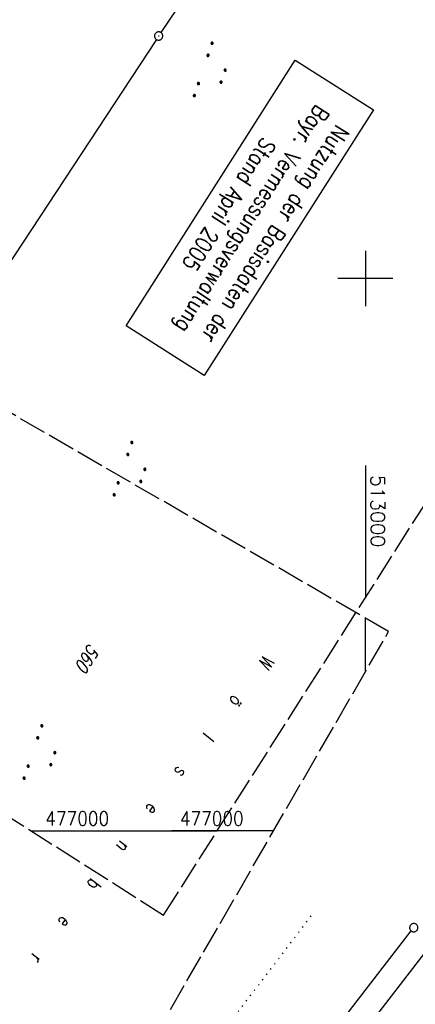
# Model space of a CAD drawing. Extents: x 510526 to 513920, y 467229 to 478797.
# Tile 432 of 467: x 512937 to 513009, y 476969 to 477147. Entities that reach past the tile are written whole.
import ezdxf

# ---------------------------------------------------------------- set-up
doc = ezdxf.new("R2010")
doc.units = 0
doc.header["$LTSCALE"] = 10
doc.header["$MEASUREMENT"] = 0
for name, pattern in [('LT00', [0]), ('LT14', [0.6, 0.5, -0.1]), ('PUNKTX2_STR', [0.6, 0.1, -0.5])]:
    doc.linetypes.add(name, pattern=pattern)
doc.layers.get('0').update_dxf_attribs({"linetype": 'LT00'})
doc.layers.add('-BLATT_87-RAND', color=7, linetype='LT14', plot=False)
doc.layers.add('-BLATT_88-RAND', color=7, linetype='LT14', plot=False)
for name, color, linetype in [('DFK_AB_L', 21, 'LT00'), ('DFK_AB_P', 7, 'LT00'), ('DFK_BES-NAME', 255, 'LT00'), ('DFK_FLUR_NR', 250, 'LT00'), ('DFK_GZPKT', 250, 'LT00'), ('DFK_KATASTER', 250, 'LT00'), ('DFK_NUTZUNG', 250, 'LT00'), ('DFK_NUTZUNGSGRENZE', 70, 'PUNKTX2_STR'), ('DFK_STAND', 22, 'LT00'), ('V87_RASTER', 250, 'LT00'), ('V88_RASTER', 250, 'LT00')]:
    doc.layers.add(name, color=color, linetype=linetype)
doc.styles.get("Standard").update_dxf_attribs({"font": 'romans.shx'})
doc.styles.add('Versorgungsltg', font='ARIAL.TTF', dxfattribs={"width": 0.8, "height": 2})

# ---------------------------------------------------------------- blocks, each defined once
blk = doc.blocks.new('SYMB7010')
at = {"color": 0, "linetype": 'ByBlock'}
for points in [[(-0.031408, 0.499213), (-0.093728, 0.49134), (-0.15457, 0.475719), (-0.212975, 0.452595), (-0.268021, 0.422333), (-0.31884, 0.385411), (-0.36463, 0.342411), (-0.40467, 0.29401), (-0.438329, 0.240973), (-0.465074, 0.184136), (-0.484486, 0.124395), (-0.496256, 0.062692), (-0.5002, 0)], [(-0.5002, 0), (-0.496256, -0.062692), (-0.484486, -0.124395), (-0.465075, -0.184136), (-0.438329, -0.240973), (-0.404671, -0.29401), (-0.36463, -0.342411), (-0.31884, -0.385411), (-0.268021, -0.422333), (-0.212975, -0.452595), (-0.154571, -0.475719), (-0.093728, -0.49134), (-0.031408, -0.499213), (0.031408, -0.499213)], [(0.5002, 0), (0.496256, 0.062692), (0.484485, 0.124395), (0.465074, 0.184136), (0.438329, 0.240973), (0.40467, 0.29401), (0.36463, 0.342411), (0.31884, 0.385411), (0.268021, 0.422333), (0.212975, 0.452595), (0.15457, 0.475719), (0.093728, 0.49134), (0.031408, 0.499213), (-0.031408, 0.499213)], [(0.031408, -0.499213), (0.093728, -0.491341), (0.15457, -0.475719), (0.212975, -0.452595), (0.268021, -0.422333), (0.31884, -0.385411), (0.36463, -0.342411), (0.404671, -0.294011), (0.438329, -0.240974), (0.465075, -0.184136), (0.484486, -0.124395), (0.496256, -0.062692), (0.500201, 0)]]:
    blk.add_lwpolyline(points, dxfattribs=at)
blk = doc.blocks.new('SYMB0003')
at = {"color": 0, "linetype": 'ByBlock'}
for p, q in [((-0.015712, 0), (0.010166, 0.012015)), ((0, -0.021257), (-0.015712, 0)), ((0.010166, 0.012015), (0, -0.021257))]:
    blk.add_line(p, q, dxfattribs=at)
for points in [[(-0.031395, 0.499013), (-0.093691, 0.491144), (-0.154509, 0.475528), (-0.21289, 0.452414), (-0.267913, 0.422164), (-0.318712, 0.385257), (-0.364484, 0.342274), (-0.404509, 0.293893), (-0.438154, 0.240877), (-0.464888, 0.184062), (-0.484292, 0.124345), (-0.496058, 0.062667), (-0.5, 0)], [(-0.5, 0), (-0.496058, -0.062667), (-0.484292, -0.124345), (-0.464888, -0.184062), (-0.438154, -0.240877), (-0.404509, -0.293893), (-0.364485, -0.342274), (-0.318712, -0.385257), (-0.267914, -0.422164), (-0.21289, -0.452414), (-0.154509, -0.475529), (-0.093691, -0.491144), (-0.031395, -0.499014), (0.031395, -0.499014)], [(0.5, 0), (0.496057, 0.062667), (0.484292, 0.124345), (0.464888, 0.184062), (0.438153, 0.240877), (0.404509, 0.293893), (0.364484, 0.342274), (0.318712, 0.385257), (0.267913, 0.422164), (0.21289, 0.452414), (0.154509, 0.475528), (0.093691, 0.491144), (0.031395, 0.499013), (-0.031395, 0.499013)], [(0.031395, -0.499014), (0.093691, -0.491144), (0.154509, -0.475529), (0.21289, -0.452414), (0.267914, -0.422164), (0.318712, -0.385257), (0.364485, -0.342274), (0.404509, -0.293893), (0.438154, -0.240877), (0.464889, -0.184062), (0.484292, -0.124345), (0.496058, -0.062667), (0.5, 0)]]:
    blk.add_lwpolyline(points, dxfattribs=at)
blk = doc.blocks.new('SYMB7111')
at = {"color": 0, "linetype": 'ByBlock'}
for p, q in [((-0.13, 0.202919), (-0.13, 0.177081)), ((-0.125, 0.172895), (-0.125, 0.207105)), ((-0.12, 0.209164), (-0.12, 0.170836)), ((-0.115, 0.170204), (-0.115, 0.209796)), ((-0.11, 0.209164), (-0.11, 0.170836)), ((-0.105, 0.172895), (-0.105, 0.207105)), ((-0.1, 0.202919), (-0.1, 0.177081)), ((-0.095, 0.189874), (-0.095, 0.190146)), ((0.1, 0.202919), (0.1, 0.177081)), ((0.105, 0.172895), (0.105, 0.207105)), ((0.11, 0.209164), (0.11, 0.170836)), ((0.115, 0.170204), (0.115, 0.209796)), ((0.12, 0.209164), (0.12, 0.170836)), ((0.125, 0.172895), (0.125, 0.207105)), ((0.13, 0.202919), (0.13, 0.177081)), ((0.135, 0.189874), (0.135, 0.190146)), ((-0.515, -0.177081), (-0.515, -0.202919)), ((-0.51, -0.207105), (-0.51, -0.172895)), ((-0.505, -0.170836), (-0.505, -0.209164)), ((-0.5, -0.209796), (-0.5, -0.170204)), ((-0.495, -0.170836), (-0.495, -0.209164)), ((-0.49, -0.207105), (-0.49, -0.172895)), ((-0.485, -0.177081), (-0.485, -0.202919)), ((-0.285, -0.177081), (-0.285, -0.202919)), ((-0.28, -0.207105), (-0.28, -0.172895)), ((-0.275, -0.170836), (-0.275, -0.209164)), ((-0.27, -0.209796), (-0.27, -0.170204)), ((-0.265, -0.170836), (-0.265, -0.209164)), ((-0.26, -0.207105), (-0.26, -0.172895)), ((-0.255, -0.177081), (-0.255, -0.202919)), ((0.255, -0.177081), (0.255, -0.202919)), ((0.26, -0.207105), (0.26, -0.172895)), ((0.265, -0.170836), (0.265, -0.209164)), ((0.27, -0.209796), (0.27, -0.170204)), ((0.275, -0.170836), (0.275, -0.209164)), ((0.28, -0.207105), (0.28, -0.172895)), ((0.285, -0.177081), (0.285, -0.202919)), ((0.485, -0.177081), (0.485, -0.202919)), ((0.49, -0.207105), (0.49, -0.172895)), ((0.495, -0.170836), (0.495, -0.209164)), ((0.5, -0.209796), (0.5, -0.170204)), ((0.505, -0.170836), (0.505, -0.209164)), ((0.51, -0.207105), (0.51, -0.172895)), ((0.515, -0.177081), (0.515, -0.202919)), ((-0.48, -0.190126), (-0.48, -0.189854)), ((-0.25, -0.190126), (-0.25, -0.189854)), ((0.29, -0.190126), (0.29, -0.189854)), ((0.52, -0.190126), (0.52, -0.189854))]:
    blk.add_line(p, q, dxfattribs=at)
for points in [[(-0.095, 0.19), (-0.096981, 0.198678), (-0.10253, 0.205637), (-0.11055, 0.209499), (-0.11945, 0.209499), (-0.12747, 0.205637), (-0.133019, 0.198678), (-0.135, 0.19), (-0.133019, 0.181322), (-0.12747, 0.174363), (-0.11945, 0.170501), (-0.11055, 0.170501), (-0.10253, 0.174363), (-0.096981, 0.181322), (-0.095, 0.19)], [(0.135, 0.19), (0.133019, 0.198678), (0.12747, 0.205637), (0.11945, 0.209499), (0.11055, 0.209499), (0.10253, 0.205637), (0.096981, 0.198678), (0.095, 0.19), (0.096981, 0.181322), (0.10253, 0.174363), (0.11055, 0.170501), (0.11945, 0.170501), (0.12747, 0.174363), (0.133019, 0.181322), (0.135, 0.19)], [(-0.48, -0.19), (-0.481981, -0.181322), (-0.48753, -0.174363), (-0.49555, -0.170501), (-0.50445, -0.170501), (-0.51247, -0.174363), (-0.518019, -0.181322), (-0.52, -0.19), (-0.518019, -0.198678), (-0.51247, -0.205637), (-0.50445, -0.209499), (-0.49555, -0.209499), (-0.48753, -0.205637), (-0.481981, -0.198678), (-0.48, -0.19)], [(-0.25, -0.19), (-0.251981, -0.181322), (-0.25753, -0.174363), (-0.26555, -0.170501), (-0.27445, -0.170501), (-0.28247, -0.174363), (-0.288019, -0.181322), (-0.29, -0.19), (-0.288019, -0.198678), (-0.28247, -0.205637), (-0.27445, -0.209499), (-0.26555, -0.209499), (-0.25753, -0.205637), (-0.251981, -0.198678), (-0.25, -0.19)], [(0.29, -0.19), (0.288019, -0.181322), (0.28247, -0.174363), (0.27445, -0.170501), (0.26555, -0.170501), (0.25753, -0.174363), (0.251981, -0.181322), (0.25, -0.19), (0.251981, -0.198678), (0.25753, -0.205637), (0.26555, -0.209499), (0.27445, -0.209499), (0.28247, -0.205637), (0.288019, -0.198678), (0.29, -0.19)], [(0.52, -0.19), (0.518019, -0.181322), (0.51247, -0.174363), (0.50445, -0.170501), (0.49555, -0.170501), (0.48753, -0.174363), (0.481981, -0.181322), (0.48, -0.19), (0.481981, -0.198678), (0.48753, -0.205637), (0.49555, -0.209499), (0.50445, -0.209499), (0.51247, -0.205637), (0.518019, -0.198678), (0.52, -0.19)]]:
    blk.add_lwpolyline(points, dxfattribs=at)

msp = doc.modelspace()

# ---------------------------------------------------------------- linework, layer by layer
at = {"layer": '-BLATT_87-RAND'}
msp.add_lwpolyline([(513217.94, 477919.22), (512721.33, 477138.83), (512963.46, 476984.75), (513460.07, 477765.13), (513217.94, 477919.22)], dxfattribs=at)
at = {"layer": '-BLATT_88-RAND'}
msp.add_lwpolyline([(512755.75, 477179.71), (512292.82, 476378.88), (512541.3, 476235.25), (513004.22, 477036.08), (512755.75, 477179.71)], dxfattribs=at)
at = {"layer": 'DFK_AB_L'}
for p, q in [((513020.85, 477231.34), (512962.98, 477144.5)), ((512962.15, 477143.25), (512874.04, 477009.4))]:
    msp.add_line(p, q, dxfattribs=at)
at = {"layer": 'DFK_KATASTER'}
for p, q in [((512899.21, 476840.76), (513008.31, 476981.9)), ((513011.8, 476979.32), (512902.35, 476838.25))]:
    msp.add_line(p, q, dxfattribs=at)
at = {"layer": 'DFK_NUTZUNGSGRENZE', "ltscale": 0.2}
msp.add_line((512859.67, 476813.78), (512990.62, 476985.15), dxfattribs=at)
at = {"layer": 'DFK_STAND'}
msp.add_lwpolyline([(513001.45, 477130.5), (512970.83, 477082.42), (512956.65, 477091.45), (512987.27, 477139.53)], close=True, dxfattribs=at)
at = {"layer": 'V87_RASTER'}
for p, q in [((513000, 477105), (513000, 477095)), ((513005, 477100), (512995, 477100)), ((513000, 477066.17), (513000, 477042.17)), ((512939.49, 477000), (512973.17, 477000))]:
    msp.add_line(p, q, dxfattribs=at)
at = {"layer": 'V88_RASTER'}
for p, q in [((513000, 477028.78), (513000, 477038.52)), ((512983.36, 477000), (512964.86, 477000))]:
    msp.add_line(p, q, dxfattribs=at)

# ---------------------------------------------------------------- block references
at = {"layer": 'DFK_AB_P', "xscale": 1.499999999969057, "yscale": 1.5, "zscale": 1.5, "rotation": 251.2881100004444}
msp.add_blockref('SYMB0003', (512962.56, 477143.88), dxfattribs=at)
at = {"layer": 'DFK_GZPKT', "xscale": 1.499999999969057, "yscale": 1.5, "zscale": 1.5, "rotation": 251.2881100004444}
msp.add_blockref('SYMB7010', (513008.77, 476982.49), dxfattribs=at)
at = {"layer": 'DFK_NUTZUNG', "yscale": 10, "zscale": 10, "rotation": 251.28826}
for p, xscale in [((512972.43, 477137.22), 9.999999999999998), ((512957.9, 477064.96), 10), ((512941.59, 477013.68), 10)]:
    msp.add_blockref('SYMB7111', p, dxfattribs=dict(at, xscale=xscale))

# ---------------------------------------------------------------- texts
at = {"layer": 'DFK_BES-NAME', "width": 0.75}
msp.add_text('W     ö     l     s     e     n     b     e     r     g', height=2.5, rotation=232.1964, dxfattribs=at).set_placement((512981.67, 477031.95))
at = {"layer": 'DFK_FLUR_NR', "oblique": 13.754, "width": 0.75}
msp.add_text('560', height=2.5, rotation=237.5289, dxfattribs=at).set_placement((512949.98, 477034.07))
at = {"layer": 'DFK_STAND', "insert": (512985.01, 477107.18), "char_height": 3, "width": 55.058, "attachment_point": 2, "rotation": 237.5021, "style": 'Versorgungsltg'}
msp.add_mtext('{\\Fromans|c0;Nutzung der Basisdaten der Bayr. Vermessungsverwaltung\\PStand April 2005}', dxfattribs=at)
at = {"layer": 'V87_RASTER'}
for s, rotation, width, p in [(' 513000', 269.9988, 1.017, (513001, 477066.17)), (' 477000', 359.9987, 0.899, (512940.49, 477001))]:
    msp.add_text(s, height=2.5, rotation=rotation, dxfattribs=dict(at, width=width)).set_placement(p)
at = {"layer": 'V88_RASTER', "width": 0.899}
msp.add_text(' 477000', height=2.5, rotation=359.9978, dxfattribs=at).set_placement((512964.86, 477001))

doc.saveas('drawing.dxf')
